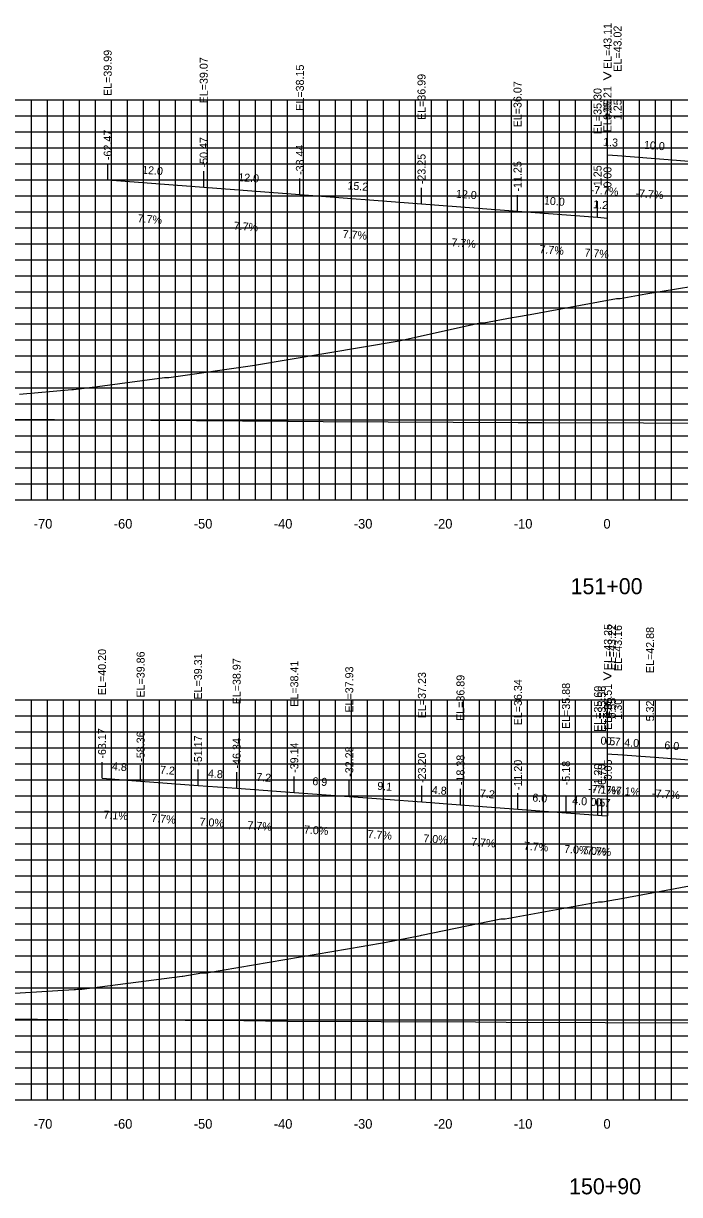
# Model space of a CAD drawing. Extents: x 1800880 to 1818864, y 245271 to 250560.
# Drawn here: x 1810355.5 to 1810437.5, y 249637.4 to 249783.8 of the extents above; entities that cross this region are included whole.
import ezdxf

# ---------------------------------------------------------------- set-up
doc = ezdxf.new("R2010")
doc.units = 0
for name, color, linetype in [('ANNO-TXT', 7, 'Continuous'), ('AXIS', 7, 'Continuous'), ('CL-CNST', 7, 'Continuous'), ('DESIGN - DRAINAGE - Bridges', 7, 'Continuous'), ('Level 32', 7, 'Continuous'), ('Level 37', 7, 'Continuous'), ('Level 46', 7, 'Continuous'), ('Level 62', 7, 'Continuous'), ('SHT-BDR', 7, 'Continuous')]:
    doc.layers.add(name, color=color, linetype=linetype)

msp = doc.modelspace()

# ---------------------------------------------------------------- linework, layer by layer
at = {"layer": 'AXIS'}
for points in [[(1810428.46, 249767.33), (1810429.71, 249767.23), (1810439.71, 249766.47), (1810451.71, 249765.55), (1810463.71, 249764.63), (1810475.71, 249763.71)], [(1810428.51, 249692.47), (1810429.01, 249692.43), (1810429.76, 249692.38), (1810433.77, 249692.09), (1810439.76, 249691.63), (1810444.58, 249691.29), (1810451.76, 249690.74), (1810458.98, 249690.19), (1810463.76, 249689.85), (1810470.98, 249689.3), (1810475.75, 249688.96)]]:
    msp.add_lwpolyline(points, dxfattribs=at)
at = {"layer": 'CL-CNST'}
for points in [[(1810354.97, 249737.4), (1810361.49, 249738.01), (1810361.7, 249738.01), (1810364.7, 249738.39), (1810373.09, 249739.48), (1810373.26, 249739.48), (1810373.62, 249739.49), (1810384.08, 249741.01), (1810402.43, 249744.1), (1810411.59, 249746.13), (1810411.62, 249746.13), (1810412.55, 249746.35), (1810412.98, 249746.34), (1810413.01, 249746.34), (1810416.52, 249746.98), (1810417.1, 249747.09), (1810418.79, 249747.39), (1810429.58, 249749.38), (1810429.67, 249749.38), (1810430.05, 249749.38), (1810433.23, 249749.96), (1810442.95, 249751.55)], [(1810348.93, 249662.21), (1810361.79, 249663.02), (1810361.98, 249663.03), (1810362.2, 249663.06), (1810362.76, 249663.07), (1810375.28, 249664.69), (1810375.39, 249664.69), (1810377.77, 249665.09), (1810378.16, 249665.1), (1810378.32, 249665.1), (1810397.9, 249668.43), (1810398.12, 249668.46), (1810400.57, 249668.88), (1810405.1, 249669.77), (1810405.2, 249669.79), (1810415.13, 249671.84), (1810415.41, 249671.84), (1810415.65, 249671.84), (1810426.21, 249673.77), (1810427.35, 249673.98), (1810427.8, 249673.98), (1810427.82, 249673.98), (1810429.45, 249674.28), (1810429.73, 249674.32), (1810431.09, 249674.56), (1810438.72, 249675.97)]]:
    msp.add_lwpolyline(points, dxfattribs=at)
at = {"layer": 'DESIGN - DRAINAGE - Bridges'}
for p, q in [((1810278.46, 249724.22), (1810578.46, 249724.22)), ((1810358.46, 249724.16), (1810358.46, 249724.22)), ((1810368.46, 249724.16), (1810368.46, 249724.22)), ((1810378.46, 249724.16), (1810378.46, 249724.22)), ((1810388.46, 249724.16), (1810388.46, 249724.22)), ((1810398.46, 249724.16), (1810398.46, 249724.22)), ((1810408.46, 249724.16), (1810408.46, 249724.22)), ((1810418.46, 249724.16), (1810418.46, 249724.22)), ((1810428.46, 249724.16), (1810428.46, 249724.22)), ((1810278.46, 249649.22), (1810578.46, 249649.22)), ((1810358.46, 249649.16), (1810358.46, 249649.22)), ((1810368.46, 249649.16), (1810368.46, 249649.22)), ((1810378.46, 249649.16), (1810378.46, 249649.22)), ((1810388.46, 249649.16), (1810388.46, 249649.22)), ((1810398.46, 249649.16), (1810398.46, 249649.22)), ((1810408.46, 249649.16), (1810408.46, 249649.22)), ((1810418.46, 249649.16), (1810418.46, 249649.22)), ((1810428.46, 249649.16), (1810428.46, 249649.22))]:
    msp.add_line(p, q, dxfattribs=at)
at = {"layer": 'Level 37'}
for p, q in [((1810365.99, 249764.21), (1810365.99, 249766.21)), ((1810377.99, 249763.29), (1810377.99, 249765.29)), ((1810390.01, 249762.37), (1810390.01, 249764.37)), ((1810405.21, 249761.2), (1810405.21, 249763.2)), ((1810417.21, 249760.29), (1810417.21, 249762.29)), ((1810427.21, 249759.52), (1810427.21, 249761.52)), ((1810428.45, 249759.42), (1810428.45, 249761.42)), ((1810365.28, 249689.41), (1810365.28, 249691.41)), ((1810370.1, 249689.07), (1810370.1, 249691.07)), ((1810377.28, 249688.52), (1810377.28, 249690.52)), ((1810382.11, 249688.18), (1810382.11, 249690.18)), ((1810389.31, 249687.63), (1810389.31, 249689.63)), ((1810396.18, 249687.14), (1810396.18, 249689.14)), ((1810405.26, 249686.45), (1810405.26, 249688.45)), ((1810410.08, 249686.11), (1810410.08, 249688.11)), ((1810417.26, 249685.56), (1810417.26, 249687.56)), ((1810423.27, 249685.1), (1810423.27, 249687.1)), ((1810427.26, 249684.81), (1810427.26, 249686.81)), ((1810427.75, 249684.78), (1810427.75, 249686.78)), ((1810428.5, 249684.72), (1810428.5, 249686.72))]:
    msp.add_line(p, q, dxfattribs=at)
at = {"layer": 'Level 46'}
for p, q in [((1810278.46, 249774.22), (1810578.46, 249774.22)), ((1810356.46, 249724.22), (1810356.46, 249774.22)), ((1810358.46, 249724.22), (1810358.46, 249774.22)), ((1810360.46, 249724.22), (1810360.46, 249774.22)), ((1810362.46, 249724.22), (1810362.46, 249774.22)), ((1810364.46, 249724.22), (1810364.46, 249774.22)), ((1810366.46, 249724.22), (1810366.46, 249774.22)), ((1810368.46, 249724.22), (1810368.46, 249774.22)), ((1810370.46, 249724.22), (1810370.46, 249774.22)), ((1810372.46, 249724.22), (1810372.46, 249774.22)), ((1810374.46, 249724.22), (1810374.46, 249774.22)), ((1810376.46, 249724.22), (1810376.46, 249774.22)), ((1810378.46, 249724.22), (1810378.46, 249774.22)), ((1810380.46, 249724.22), (1810380.46, 249774.22)), ((1810382.46, 249724.22), (1810382.46, 249774.22)), ((1810384.46, 249724.22), (1810384.46, 249774.22)), ((1810386.46, 249724.22), (1810386.46, 249774.22)), ((1810388.46, 249724.22), (1810388.46, 249774.22)), ((1810390.46, 249724.22), (1810390.46, 249774.22)), ((1810392.46, 249724.22), (1810392.46, 249774.22)), ((1810394.46, 249724.22), (1810394.46, 249774.22)), ((1810396.46, 249724.22), (1810396.46, 249774.22)), ((1810398.46, 249724.22), (1810398.46, 249774.22)), ((1810400.46, 249724.22), (1810400.46, 249774.22)), ((1810402.46, 249724.22), (1810402.46, 249774.22)), ((1810404.46, 249724.22), (1810404.46, 249774.22)), ((1810406.46, 249724.22), (1810406.46, 249774.22)), ((1810408.46, 249724.22), (1810408.46, 249774.22)), ((1810410.46, 249724.22), (1810410.46, 249774.22)), ((1810412.46, 249724.22), (1810412.46, 249774.22)), ((1810414.46, 249724.22), (1810414.46, 249774.22)), ((1810416.46, 249724.22), (1810416.46, 249774.22)), ((1810418.46, 249724.22), (1810418.46, 249774.22)), ((1810420.46, 249724.22), (1810420.46, 249774.22)), ((1810422.46, 249724.22), (1810422.46, 249774.22)), ((1810424.46, 249724.22), (1810424.46, 249774.22)), ((1810426.46, 249724.22), (1810426.46, 249774.22)), ((1810428.46, 249724.22), (1810428.46, 249774.22)), ((1810430.46, 249724.22), (1810430.46, 249774.22)), ((1810432.46, 249724.22), (1810432.46, 249774.22)), ((1810434.46, 249724.22), (1810434.46, 249774.22)), ((1810436.46, 249724.22), (1810436.46, 249774.22)), ((1810278.46, 249772.22), (1810578.46, 249772.22)), ((1810278.46, 249770.22), (1810578.46, 249770.22)), ((1810278.46, 249768.22), (1810578.46, 249768.22)), ((1810278.46, 249766.22), (1810578.46, 249766.22)), ((1810278.46, 249764.22), (1810578.46, 249764.22)), ((1810278.46, 249762.22), (1810578.46, 249762.22)), ((1810278.46, 249760.22), (1810578.46, 249760.22)), ((1810278.46, 249758.22), (1810578.46, 249758.22)), ((1810278.46, 249756.22), (1810578.46, 249756.22)), ((1810278.46, 249754.22), (1810578.46, 249754.22)), ((1810278.46, 249752.22), (1810578.46, 249752.22)), ((1810278.46, 249750.22), (1810578.46, 249750.22)), ((1810278.46, 249748.22), (1810578.46, 249748.22)), ((1810278.46, 249746.22), (1810578.46, 249746.22)), ((1810278.46, 249744.22), (1810578.46, 249744.22)), ((1810278.46, 249742.22), (1810578.46, 249742.22)), ((1810278.46, 249740.22), (1810578.46, 249740.22)), ((1810278.46, 249738.22), (1810578.46, 249738.22)), ((1810278.46, 249736.22), (1810578.46, 249736.22)), ((1810278.46, 249734.22), (1810578.46, 249734.22)), ((1810278.46, 249732.22), (1810578.46, 249732.22)), ((1810278.46, 249730.22), (1810578.46, 249730.22)), ((1810278.46, 249728.22), (1810578.46, 249728.22)), ((1810278.46, 249726.22), (1810578.46, 249726.22)), ((1810278.46, 249724.22), (1810578.46, 249724.22)), ((1810278.46, 249699.22), (1810578.46, 249699.22)), ((1810356.46, 249649.22), (1810356.46, 249699.22)), ((1810358.46, 249649.22), (1810358.46, 249699.22)), ((1810360.46, 249649.22), (1810360.46, 249699.22)), ((1810362.46, 249649.22), (1810362.46, 249699.22)), ((1810364.46, 249649.22), (1810364.46, 249699.22)), ((1810366.46, 249649.22), (1810366.46, 249699.22)), ((1810368.46, 249649.22), (1810368.46, 249699.22)), ((1810370.46, 249649.22), (1810370.46, 249699.22)), ((1810372.46, 249649.22), (1810372.46, 249699.22)), ((1810374.46, 249649.22), (1810374.46, 249699.22)), ((1810376.46, 249649.22), (1810376.46, 249699.22)), ((1810378.46, 249649.22), (1810378.46, 249699.22)), ((1810380.46, 249649.22), (1810380.46, 249699.22)), ((1810382.46, 249649.22), (1810382.46, 249699.22)), ((1810384.46, 249649.22), (1810384.46, 249699.22)), ((1810386.46, 249649.22), (1810386.46, 249699.22)), ((1810388.46, 249649.22), (1810388.46, 249699.22)), ((1810390.46, 249649.22), (1810390.46, 249699.22)), ((1810392.46, 249649.22), (1810392.46, 249699.22)), ((1810394.46, 249649.22), (1810394.46, 249699.22)), ((1810396.46, 249649.22), (1810396.46, 249699.22)), ((1810398.46, 249649.22), (1810398.46, 249699.22)), ((1810400.46, 249649.22), (1810400.46, 249699.22)), ((1810402.46, 249649.22), (1810402.46, 249699.22)), ((1810404.46, 249649.22), (1810404.46, 249699.22)), ((1810406.46, 249649.22), (1810406.46, 249699.22)), ((1810408.46, 249649.22), (1810408.46, 249699.22)), ((1810410.46, 249649.22), (1810410.46, 249699.22)), ((1810412.46, 249649.22), (1810412.46, 249699.22)), ((1810414.46, 249649.22), (1810414.46, 249699.22)), ((1810416.46, 249649.22), (1810416.46, 249699.22)), ((1810418.46, 249649.22), (1810418.46, 249699.22)), ((1810420.46, 249649.22), (1810420.46, 249699.22)), ((1810422.46, 249649.22), (1810422.46, 249699.22)), ((1810424.46, 249649.22), (1810424.46, 249699.22)), ((1810426.46, 249649.22), (1810426.46, 249699.22)), ((1810428.46, 249649.22), (1810428.46, 249699.22)), ((1810430.46, 249649.22), (1810430.46, 249699.22)), ((1810432.46, 249649.22), (1810432.46, 249699.22)), ((1810434.46, 249649.22), (1810434.46, 249699.22)), ((1810436.46, 249649.22), (1810436.46, 249699.22)), ((1810278.46, 249697.22), (1810578.46, 249697.22)), ((1810278.46, 249695.22), (1810578.46, 249695.22)), ((1810278.46, 249693.22), (1810578.46, 249693.22)), ((1810278.46, 249691.22), (1810578.46, 249691.22)), ((1810278.46, 249689.22), (1810578.46, 249689.22)), ((1810278.46, 249687.22), (1810578.46, 249687.22)), ((1810278.46, 249685.22), (1810578.46, 249685.22)), ((1810278.46, 249683.22), (1810578.46, 249683.22)), ((1810278.46, 249681.22), (1810578.46, 249681.22)), ((1810278.46, 249679.22), (1810578.46, 249679.22)), ((1810278.46, 249677.22), (1810578.46, 249677.22)), ((1810278.46, 249675.22), (1810578.46, 249675.22)), ((1810278.46, 249673.22), (1810578.46, 249673.22)), ((1810278.46, 249671.22), (1810578.46, 249671.22)), ((1810278.46, 249669.22), (1810578.46, 249669.22)), ((1810278.46, 249667.22), (1810578.46, 249667.22)), ((1810278.46, 249665.22), (1810578.46, 249665.22)), ((1810278.46, 249663.22), (1810578.46, 249663.22)), ((1810278.46, 249661.22), (1810578.46, 249661.22)), ((1810278.46, 249659.22), (1810578.46, 249659.22)), ((1810278.46, 249657.22), (1810578.46, 249657.22)), ((1810278.46, 249655.22), (1810578.46, 249655.22)), ((1810278.46, 249653.22), (1810578.46, 249653.22)), ((1810278.46, 249651.22), (1810578.46, 249651.22)), ((1810278.46, 249649.22), (1810578.46, 249649.22))]:
    msp.add_line(p, q, dxfattribs=at)
at = {"layer": 'Level 62'}
for points in [[(1810365.99, 249764.21), (1810377.99, 249763.29), (1810390.01, 249762.37), (1810405.21, 249761.2), (1810417.21, 249760.29), (1810427.21, 249759.52), (1810428.45, 249759.42)], [(1810278.46, 249735.74), (1810283.72, 249735.51), (1810297.66, 249735.33), (1810311.02, 249734.82), (1810329.26, 249734.64), (1810338.33, 249734.43), (1810359.32, 249734.27), (1810365.63, 249734.19), (1810388.56, 249734.05), (1810392.93, 249734), (1810417.28, 249733.89), (1810420.23, 249733.87), (1810445.68, 249733.79)], [(1810365.28, 249689.41), (1810370.1, 249689.07), (1810377.28, 249688.52), (1810382.11, 249688.18), (1810389.31, 249687.63), (1810396.18, 249687.14), (1810405.26, 249686.45), (1810410.08, 249686.11), (1810417.26, 249685.56), (1810423.27, 249685.1), (1810427.26, 249684.81), (1810427.75, 249684.78), (1810428.5, 249684.72)], [(1810278.46, 249660.68), (1810278.85, 249660.67), (1810290.88, 249660.51), (1810306.23, 249659.92), (1810323.03, 249659.75), (1810333.62, 249659.52), (1810353.47, 249659.36), (1810361, 249659.26), (1810382.99, 249659.13), (1810388.39, 249659.07), (1810411.96, 249658.96), (1810415.77, 249658.93), (1810440.55, 249658.86)]]:
    msp.add_lwpolyline(points, dxfattribs=at)

# ---------------------------------------------------------------- texts
for s, p in [('-70', (1810356.75, 249720.62)), ('-60', (1810366.75, 249720.62)), ('-50', (1810376.75, 249720.62)), ('-40', (1810386.75, 249720.62)), ('-30', (1810396.75, 249720.62)), ('-20', (1810406.75, 249720.62)), ('-10', (1810416.75, 249720.62)), ('0', (1810427.95, 249720.62)), ('-70', (1810356.75, 249645.62)), ('-60', (1810366.75, 249645.62)), ('-50', (1810376.75, 249645.62)), ('-40', (1810386.75, 249645.62)), ('-30', (1810396.75, 249645.62)), ('-20', (1810406.75, 249645.62)), ('-10', (1810416.75, 249645.62)), ('0', (1810427.95, 249645.62))]:
    msp.add_text(s, height=1.2).set_placement(p)
at = {"layer": 'ANNO-TXT'}
for s, rotation, p in [('1.3', 355.6198, (1810427.88, 249768.48)), ('10.0', 355.6198, (1810432.98, 249768.09)), ('12.0', 355.6198, (1810370.26, 249764.98)), ('12.0', 355.6198, (1810382.27, 249764.06)), ('15.2', 355.6198, (1810395.92, 249763.02)), ('-7.7%', 355.6198, (1810426.3, 249762.48)), ('-7.7%', 355.6198, (1810431.92, 249762.05)), ('12.0', 355.6198, (1810409.48, 249761.98)), ('10.0', 355.6198, (1810420.48, 249761.14)), ('1.2', 355.6198, (1810426.63, 249760.67)), ('7.7%', 355.6198, (1810369.7, 249758.91)), ('7.7%', 355.6198, (1810381.71, 249757.99)), ('7.7%', 355.6198, (1810395.32, 249756.95)), ('7.7%', 355.6198, (1810408.92, 249755.91)), ('7.7%', 355.6198, (1810419.92, 249755.06)), ('7.7%', 355.6198, (1810425.54, 249754.63)), ('0.5', 355.9664, (1810427.55, 249693.64)), ('0.7', 355.6142, (1810428.19, 249693.6)), ('4.0', 355.9666, (1810430.52, 249693.42)), ('6.0', 355.6132, (1810435.53, 249693.06)), ('4.8', 355.9667, (1810366.49, 249690.43)), ('7.2', 355.6132, (1810372.49, 249689.99)), ('4.8', 355.9684, (1810378.49, 249689.54)), ('7.2', 355.6121, (1810384.52, 249689.1)), ('6.9', 355.9701, (1810391.54, 249688.57)), ('9.1', 355.6104, (1810399.65, 249687.98)), ('4.8', 355.9723, (1810406.47, 249687.47)), ('-7.1%', 355.9664, (1810426, 249687.63)), ('-7.7%', 355.6142, (1810426.6, 249687.6)), ('-7.1%', 355.9666, (1810429.01, 249687.42)), ('7.2', 355.6093, (1810412.47, 249687.03)), ('6.0', 355.6093, (1810419.03, 249686.52)), ('4.0', 355.9755, (1810424.02, 249686.15)), ('0.5', 355.9755, (1810426.3, 249685.98)), ('0.7', 355.6082, (1810426.93, 249685.95)), ('-7.7%', 355.6132, (1810433.98, 249687.06)), ('7.1%', 355.9667, (1810365.43, 249684.39)), ('7.7%', 355.6132, (1810371.4, 249683.96)), ('7.0%', 355.9684, (1810377.44, 249683.5)), ('7.7%', 355.6121, (1810383.42, 249683.07)), ('7.0%', 355.9701, (1810390.49, 249682.53)), ('7.7%', 355.6104, (1810398.43, 249681.96)), ('7.0%', 355.9723, (1810405.41, 249681.42)), ('7.7%', 355.6093, (1810411.38, 249680.99)), ('7.7%', 355.6093, (1810417.97, 249680.49)), ('7.0%', 355.9755, (1810423, 249680.1)), ('7.0%', 355.9755, (1810425.25, 249679.94)), ('7.7%', 355.6082, (1810425.84, 249679.91))]:
    msp.add_text(s, height=1, rotation=rotation, dxfattribs=at).set_placement(p)
at = {"layer": 'DESIGN - DRAINAGE - Bridges'}
for p in [(1810427.85, 249776.47), (1810427.85, 249701.47)]:
    msp.add_text('>', height=1.5, dxfattribs=at).set_placement(p)
at = {"layer": 'Level 32'}
for s, p in [('151+00', (1810423.84, 249712.42)), ('150+90', (1810423.65, 249637.42))]:
    msp.add_text(s, height=2, dxfattribs=at).set_placement(p)
at = {"layer": 'SHT-BDR'}
for s, p in [('EL=43.11', (1810428.96, 249778.05)), ('EL=43.02', (1810430.21, 249777.71)), ('EL=39.99', (1810366.49, 249774.68)), ('EL=39.07', (1810378.49, 249773.76)), ('EL=38.15', (1810390.51, 249772.84)), ('EL=36.99', (1810405.71, 249771.68)), ('EL=36.07', (1810417.71, 249770.76)), ('EL=35.30', (1810427.71, 249769.91)), ('EL=35.21', (1810428.95, 249770.15)), ('0.00', (1810428.96, 249771.69)), ('1.25', (1810430.21, 249771.67)), ('-62.47', (1810366.49, 249766.67)), ('-50.47', (1810378.49, 249765.75)), ('-38.44', (1810390.51, 249764.82)), ('-23.25', (1810405.71, 249763.66)), ('-11.25', (1810417.71, 249762.74)), ('-1.25', (1810427.71, 249762.97)), ('-0.00', (1810428.95, 249762.79)), ('EL=43.25', (1810429.01, 249702.94)), ('EL=43.22', (1810429.51, 249702.9)), ('EL=43.16', (1810430.26, 249702.8)), ('EL=42.88', (1810434.27, 249702.56)), ('EL=40.20', (1810365.78, 249699.81)), ('EL=39.86', (1810370.6, 249699.5)), ('EL=39.31', (1810377.78, 249699.25)), ('EL=38.97', (1810382.61, 249698.65)), ('EL=38.41', (1810389.81, 249698.35)), ('EL=37.93', (1810396.68, 249697.62)), ('EL=37.23', (1810405.76, 249696.92)), ('EL=36.89', (1810410.58, 249696.58)), ('EL=36.34', (1810417.76, 249696.03)), ('EL=35.88', (1810423.77, 249695.57)), ('EL=35.60', (1810427.76, 249695.21)), ('EL=35.56', (1810428.25, 249695.21)), ('EL=35.51', (1810429, 249695.45)), ('0.05', (1810429.01, 249696.91)), ('0.55', (1810429.51, 249696.87)), ('1.30', (1810430.26, 249696.74)), ('5.32', (1810434.27, 249696.53)), ('-63.17', (1810365.78, 249691.87)), ('-58.36', (1810370.6, 249691.48)), ('-51.17', (1810377.78, 249690.98)), ('-46.34', (1810382.61, 249690.64)), ('-39.14', (1810389.81, 249690.09)), ('-32.28', (1810396.68, 249689.6)), ('-23.20', (1810405.76, 249688.83)), ('-18.38', (1810410.58, 249688.56)), ('-11.20', (1810417.76, 249687.94)), ('-5.18', (1810423.77, 249688.54)), ('0.05', (1810429, 249689.16)), ('-1.20', (1810427.76, 249688.19)), ('-0.70', (1810428.25, 249688.15))]:
    msp.add_text(s, height=1, rotation=90, dxfattribs=at).set_placement(p)

doc.saveas('drawing.dxf')
